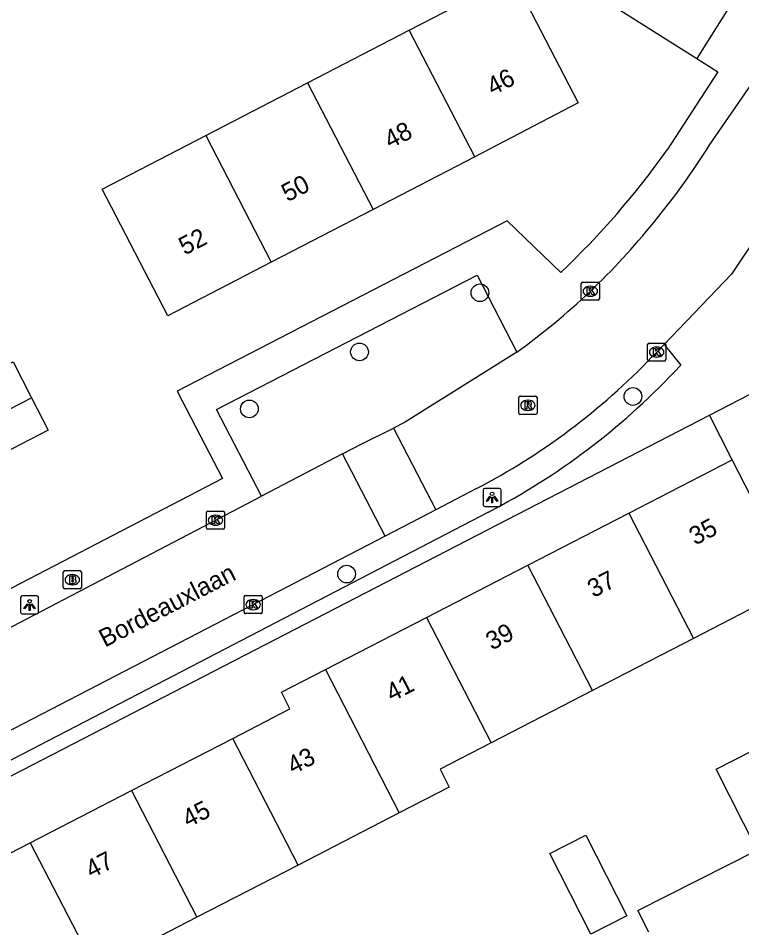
# Model space of a CAD drawing. Extents: x 158461 to 159795, y 387220 to 388672.
# Drawn here: x 159193.2 to 159233.2, y 387844.3 to 387894.6 of the extents above; entities that cross this region are included whole.
import ezdxf

# ---------------------------------------------------------------- set-up
doc = ezdxf.new("R2010")
doc.units = 0
for name, color, linetype in [('IMGEO_Boom', 7, 'Continuous'), ('IMGEO_Brandkraan', 7, 'Continuous'), ('IMGEO_Kolk', 7, 'Continuous'), ('IMGEO_Lichtpunt', 7, 'Continuous'), ('IMGEO_Openbare_ruimte_label', 7, 'Continuous'), ('IMGEO_Pand', 7, 'Continuous'), ('IMGEO_Pand_nummerreeks', 7, 'Continuous'), ('IMGEO_Rijbaan_lokaal_open', 7, 'Continuous'), ('IMGEO_Rioolput', 7, 'Continuous'), ('IMGEO_Voetpad_open', 7, 'Continuous')]:
    doc.layers.add(name, color=color, linetype=linetype)

msp = doc.modelspace()

# ---------------------------------------------------------------- linework, layer by layer
at = {"layer": 'IMGEO_Boom'}
for centre in [(159218.736, 387879.391), (159212.077, 387876.121), (159227.191, 387873.661), (159205.991, 387872.975), (159211.368, 387863.856)]:
    msp.add_circle(centre, 0.489, dxfattribs=at)
at = {"layer": 'IMGEO_Brandkraan'}
for p, q in [((159195.707, 387863.115), (159195.707, 387863.967)), ((159195.782, 387864.041), (159196.634, 387864.041)), ((159196.195, 387863.821), (159196.22, 387863.821)), ((159196.708, 387863.967), (159196.708, 387863.115)), ((159196.218, 387863.261), (159196.193, 387863.261)), ((159196.634, 387863.041), (159195.782, 387863.041))]:
    msp.add_line(p, q, dxfattribs=at)
for points in [[(159195.707, 387863.115), (159195.707, 387863.967)], [(159195.782, 387864.041), (159196.634, 387864.041)], [(159196.055, 387863.741), (159196.055, 387863.341), (159196.268, 387863.341)], [(159196.286, 387863.741), (159196.055, 387863.741)], [(159196.234, 387863.66), (159196.18, 387863.66), (159196.18, 387863.584)], [(159196.18, 387863.584), (159196.233, 387863.584)], [(159196.708, 387863.967), (159196.708, 387863.115)], [(159196.242, 387863.508), (159196.18, 387863.508), (159196.18, 387863.427)], [(159196.18, 387863.427), (159196.242, 387863.427)], [(159196.634, 387863.041), (159195.782, 387863.041)]]:
    msp.add_lwpolyline(points, dxfattribs=at)
for centre, radius, start, end in [((159195.784, 387863.965), 0.0765, 91.552, 178.448), ((159195.784, 387863.965), 0.0765, 91.552, 178.448), ((159196.235, 387863.622), 0.0379, 267.8285, 90.9355), ((159196.29, 387863.596), 0.145, 59.4692, 91.5367), ((159196.315, 387863.643), 0.0922, 285.5137, 58.1501), ((159196.632, 387863.965), 0.0765, 1.552, 88.448), ((159196.632, 387863.965), 0.0765, 1.552, 88.448), ((159195.784, 387863.117), 0.0765, 181.552, 268.448), ((159195.784, 387863.117), 0.0765, 181.552, 268.448), ((159196.243, 387863.467), 0.0404, 269.8759, 90.5077), ((159196.274, 387863.592), 0.251, 268.6676, 293.5347), ((159196.32, 387863.451), 0.105, 301.3115, 78.989), ((159196.632, 387863.117), 0.0765, 271.552, 358.448), ((159196.632, 387863.117), 0.0765, 271.552, 358.448)]:
    msp.add_arc(centre, radius, start, end, dxfattribs=at)
for centre, major_axis, ratio, start_param, end_param in [((159196.194, 387863.541), (-0.387, 0.002), 0.722429, 4.712389, 7.853982), ((159196.219, 387863.541), (-0.39, 0.002), 0.717154, 1.570796, 4.712389)]:
    msp.add_ellipse(centre, major_axis=major_axis, ratio=ratio, start_param=start_param, end_param=end_param, dxfattribs=at)
at = {"layer": 'IMGEO_Kolk'}
for p, q in [((159224.333, 387879.048), (159224.333, 387879.9)), ((159224.408, 387879.974), (159225.26, 387879.974)), ((159224.821, 387879.754), (159224.846, 387879.754)), ((159225.334, 387879.9), (159225.334, 387879.048)), ((159224.844, 387879.194), (159224.819, 387879.194)), ((159225.26, 387878.974), (159224.408, 387878.974)), ((159227.998, 387875.687), (159227.998, 387876.539)), ((159228.073, 387876.613), (159228.925, 387876.613)), ((159228.486, 387876.393), (159228.511, 387876.393)), ((159228.999, 387876.539), (159228.999, 387875.687)), ((159228.509, 387875.833), (159228.484, 387875.833)), ((159228.925, 387875.613), (159228.073, 387875.613)), ((159203.621, 387866.4), (159203.621, 387867.252)), ((159203.696, 387867.326), (159204.548, 387867.326)), ((159204.109, 387867.106), (159204.134, 387867.106)), ((159204.622, 387867.252), (159204.622, 387866.4)), ((159204.548, 387866.326), (159203.696, 387866.326)), ((159204.132, 387866.546), (159204.107, 387866.546)), ((159205.696, 387861.74), (159205.696, 387862.592)), ((159205.771, 387862.666), (159206.623, 387862.666)), ((159206.697, 387862.592), (159206.697, 387861.74)), ((159206.184, 387862.446), (159206.209, 387862.446)), ((159206.623, 387861.666), (159205.771, 387861.666)), ((159206.207, 387861.886), (159206.182, 387861.886))]:
    msp.add_line(p, q, dxfattribs=at)
for points in [[(159224.333, 387879.048), (159224.333, 387879.9)], [(159224.408, 387879.974), (159225.26, 387879.974)], [(159224.654, 387879.674), (159224.777, 387879.674), (159224.777, 387879.523), (159224.907, 387879.674), (159225.071, 387879.674), (159224.925, 387879.523), (159225.078, 387879.274), (159224.926, 387879.274), (159224.841, 387879.438), (159224.777, 387879.371), (159224.777, 387879.274), (159224.654, 387879.274), (159224.654, 387879.674)], [(159225.334, 387879.9), (159225.334, 387879.048)], [(159225.26, 387878.974), (159224.408, 387878.974)], [(159227.998, 387875.687), (159227.998, 387876.539)], [(159228.073, 387876.613), (159228.925, 387876.613)], [(159228.319, 387876.313), (159228.442, 387876.313), (159228.442, 387876.162), (159228.572, 387876.313), (159228.736, 387876.313), (159228.59, 387876.162), (159228.743, 387875.913), (159228.591, 387875.913), (159228.506, 387876.077), (159228.442, 387876.01), (159228.442, 387875.913), (159228.319, 387875.913), (159228.319, 387876.313)], [(159228.999, 387876.539), (159228.999, 387875.687)], [(159228.925, 387875.613), (159228.073, 387875.613)], [(159203.621, 387866.4), (159203.621, 387867.252)], [(159203.696, 387867.326), (159204.548, 387867.326)], [(159204.622, 387867.252), (159204.622, 387866.4)], [(159203.942, 387867.026), (159204.065, 387867.026), (159204.065, 387866.875), (159204.195, 387867.026), (159204.359, 387867.026), (159204.213, 387866.875), (159204.366, 387866.626), (159204.214, 387866.626), (159204.129, 387866.79), (159204.065, 387866.723), (159204.065, 387866.626), (159203.942, 387866.626), (159203.942, 387867.026)], [(159204.548, 387866.326), (159203.696, 387866.326)], [(159205.696, 387861.74), (159205.696, 387862.592)], [(159205.771, 387862.666), (159206.623, 387862.666)], [(159206.697, 387862.592), (159206.697, 387861.74)], [(159206.017, 387862.366), (159206.14, 387862.366), (159206.14, 387862.215), (159206.27, 387862.366), (159206.434, 387862.366), (159206.288, 387862.215), (159206.441, 387861.966), (159206.289, 387861.966), (159206.204, 387862.13), (159206.14, 387862.063), (159206.14, 387861.966), (159206.017, 387861.966), (159206.017, 387862.366)], [(159206.623, 387861.666), (159205.771, 387861.666)]]:
    msp.add_lwpolyline(points, dxfattribs=at)
for centre, start, end in [((159224.41, 387879.898), 91.552, 178.448), ((159224.41, 387879.898), 91.552, 178.448), ((159225.258, 387879.898), 1.552, 88.448), ((159225.258, 387879.898), 1.552, 88.448), ((159224.41, 387879.05), 181.552, 268.448), ((159224.41, 387879.05), 181.552, 268.448), ((159225.258, 387879.05), 271.552, 358.448), ((159225.258, 387879.05), 271.552, 358.448), ((159228.075, 387876.537), 91.552, 178.448), ((159228.075, 387876.537), 91.552, 178.448), ((159228.923, 387876.537), 1.552, 88.448), ((159228.923, 387876.537), 1.552, 88.448), ((159228.075, 387875.689), 181.552, 268.448), ((159228.075, 387875.689), 181.552, 268.448), ((159228.923, 387875.689), 271.552, 358.448), ((159228.923, 387875.689), 271.552, 358.448), ((159203.698, 387867.25), 91.552, 178.448), ((159203.698, 387867.25), 91.552, 178.448), ((159204.546, 387867.25), 1.552, 88.448), ((159204.546, 387867.25), 1.552, 88.448), ((159203.698, 387866.402), 181.552, 268.448), ((159203.698, 387866.402), 181.552, 268.448), ((159204.546, 387866.402), 271.552, 358.448), ((159204.546, 387866.402), 271.552, 358.448), ((159205.773, 387862.59), 91.552, 178.448), ((159205.773, 387862.59), 91.552, 178.448), ((159206.621, 387862.59), 1.552, 88.448), ((159206.621, 387862.59), 1.552, 88.448), ((159205.773, 387861.742), 181.552, 268.448), ((159205.773, 387861.742), 181.552, 268.448), ((159206.621, 387861.742), 271.552, 358.448), ((159206.621, 387861.742), 271.552, 358.448)]:
    msp.add_arc(centre, 0.0765, start, end, dxfattribs=at)
for centre, major_axis, ratio, start_param, end_param in [((159224.82, 387879.474), (-0.387, 0.002), 0.722429, 4.712389, 7.853982), ((159224.845, 387879.474), (-0.39, 0.002), 0.717154, 1.570796, 4.712389), ((159228.485, 387876.113), (-0.387, 0.002), 0.722429, 4.712389, 7.853982), ((159228.51, 387876.113), (-0.39, 0.002), 0.717154, 1.570796, 4.712389), ((159204.108, 387866.826), (-0.387, 0.002), 0.722429, 4.712389, 7.853982), ((159204.133, 387866.826), (-0.39, 0.002), 0.717154, 1.570796, 4.712389), ((159206.183, 387862.166), (-0.387, 0.002), 0.722429, 4.712389, 7.853982), ((159206.208, 387862.166), (-0.39, 0.002), 0.717154, 1.570796, 4.712389)]:
    msp.add_ellipse(centre, major_axis=major_axis, ratio=ratio, start_param=start_param, end_param=end_param, dxfattribs=at)
at = {"layer": 'IMGEO_Lichtpunt'}
for p, q in [((159219.808, 387868.582), (159219, 387868.582)), ((159219.808, 387868.582), (159219, 387868.582)), ((159218.906, 387868.487), (159218.906, 387867.68)), ((159218.906, 387868.487), (159218.906, 387867.68)), ((159219.902, 387867.68), (159219.902, 387868.487)), ((159219.902, 387867.68), (159219.902, 387868.487)), ((159219, 387867.586), (159219.808, 387867.586)), ((159219, 387867.586), (159219.808, 387867.586)), ((159193.349, 387862.552), (159193.349, 387861.745)), ((159193.349, 387862.552), (159193.349, 387861.745)), ((159194.251, 387862.647), (159193.443, 387862.647)), ((159194.251, 387862.647), (159193.443, 387862.647)), ((159194.345, 387861.745), (159194.345, 387862.552)), ((159194.345, 387861.745), (159194.345, 387862.552)), ((159193.443, 387861.651), (159194.251, 387861.651)), ((159193.443, 387861.651), (159194.251, 387861.651))]:
    msp.add_line(p, q, dxfattribs=at)
for points in [[(159219.28, 387868.151), (159219.319, 387868.123), (159219.131, 387867.861), (159219.093, 387867.888), (159219.28, 387868.151)], [(159219.382, 387868.103), (159219.429, 387868.103), (159219.429, 387867.781), (159219.382, 387867.781), (159219.382, 387868.103)], [(159219.492, 387868.123), (159219.53, 387868.15), (159219.717, 387867.888), (159219.678, 387867.86), (159219.492, 387868.123)], [(159193.723, 387862.216), (159193.762, 387862.188), (159193.574, 387861.926), (159193.536, 387861.953), (159193.723, 387862.216)], [(159193.825, 387862.168), (159193.872, 387862.168), (159193.872, 387861.846), (159193.825, 387861.846), (159193.825, 387862.168)], [(159193.935, 387862.188), (159193.973, 387862.215), (159194.16, 387861.953), (159194.121, 387861.925), (159193.935, 387862.188)]]:
    msp.add_lwpolyline(points, dxfattribs=at)
for centre in [(159219.405, 387868.285), (159193.848, 387862.35)]:
    msp.add_circle(centre, 0.0994, dxfattribs=at)
for centre, start, end in [((159219, 387868.487), 90, 180), ((159219, 387868.487), 90, 180), ((159219.808, 387868.487), 0, 90), ((159219.808, 387868.487), 0, 90), ((159219, 387867.68), 180, 270), ((159219, 387867.68), 180, 270), ((159219.808, 387867.68), 270, 0), ((159219.808, 387867.68), 270, 360), ((159193.443, 387862.552), 90, 180), ((159193.443, 387862.552), 90, 180), ((159194.251, 387862.552), 0, 90), ((159194.251, 387862.552), 0, 90), ((159193.443, 387861.745), 180, 270), ((159193.443, 387861.745), 180, 270), ((159194.251, 387861.745), 270, 0), ((159194.251, 387861.745), 270, 360)]:
    msp.add_arc(centre, 0.0946, start, end, dxfattribs=at)
at = {"layer": 'IMGEO_Pand'}
for points in [[(159214.823, 387893.894), (159220.55, 387896.86), (159224.17, 387889.871), (159218.444, 387886.905)], [(159209.204, 387890.983), (159214.823, 387893.894)], [(159218.444, 387886.905), (159214.823, 387893.894)], [(159203.585, 387888.073), (159209.204, 387890.983)], [(159209.204, 387890.983), (159212.824, 387883.994)], [(159207.205, 387881.084), (159201.478, 387878.117), (159197.857, 387885.106), (159203.585, 387888.073)], [(159203.585, 387888.073), (159207.205, 387881.084)], [(159218.444, 387886.905), (159212.824, 387883.994)], [(159212.824, 387883.994), (159207.205, 387881.084)], [(159186.58, 387876.865), (159188.427, 387873.266), (159192.933, 387875.579), (159193.956, 387873.586)], [(159193.956, 387873.586), (159194.876, 387871.794), (159190.37, 387869.481), (159192.376, 387865.572), (159185.288, 387861.933), (159182.362, 387867.633)], [(159182.362, 387867.633), (159193.956, 387873.586)], [(159226.965, 387867.224), (159232.663, 387870.162)], [(159236.235, 387863.236), (159232.663, 387870.162)], [(159221.374, 387864.34), (159226.965, 387867.224)], [(159226.965, 387867.224), (159230.537, 387860.297)], [(159215.783, 387861.457), (159221.374, 387864.34)], [(159224.946, 387857.414), (159221.374, 387864.34)], [(159236.235, 387863.236), (159230.537, 387860.297)], [(159210.191, 387858.573), (159215.783, 387861.457)], [(159215.783, 387861.457), (159219.356, 387854.531)], [(159230.537, 387860.297), (159224.946, 387857.414)], [(159205.07, 387854.78), (159208.236, 387856.413), (159207.767, 387857.323), (159210.191, 387858.573)], [(159210.191, 387858.573), (159214.272, 387850.663)], [(159224.946, 387857.414), (159219.356, 387854.531)], [(159199.479, 387851.897), (159205.07, 387854.78)], [(159208.68, 387847.78), (159205.07, 387854.78)], [(159219.356, 387854.531), (159216.531, 387853.074), (159217.038, 387852.09), (159214.272, 387850.663)], [(159234.049, 387848.612), (159231.786, 387853.079), (159233.747, 387854.072)], [(159193.887, 387849.013), (159199.479, 387851.897)], [(159199.479, 387851.897), (159203.09, 387844.897)], [(159214.272, 387850.663), (159208.68, 387847.78)], [(159197.498, 387842.013), (159191.802, 387839.076), (159188.192, 387846.076), (159193.887, 387849.013)], [(159193.887, 387849.013), (159197.498, 387842.013)], [(159222.602, 387848.427), (159224.592, 387849.435), (159226.855, 387844.969), (159224.864, 387843.961), (159222.602, 387848.427)], [(159208.68, 387847.78), (159203.09, 387844.897)], [(159203.09, 387844.897), (159197.498, 387842.013)]]:
    msp.add_lwpolyline(points, dxfattribs=at)
at = {"layer": 'IMGEO_Rijbaan_lokaal_open'}
for points in [[(159231.4, 387887.515), (159243.663, 387905.309)], [(159247.867, 387903.194), (159232.628, 387880.416), (159228.909, 387876.539)], [(159228.909, 387876.539), (159228.242, 387875.843)], [(159220.781, 387876.11), (159214.556, 387872.219), (159213.952, 387871.917)], [(159231.41, 387872.62), (159237.516, 387875.773)], [(159232.663, 387870.162), (159231.41, 387872.62)], [(159211.142, 387870.49), (159212.205, 387871.045), (159213.952, 387871.917)], [(159213.952, 387871.917), (159216.288, 387867.408)], [(159211.142, 387870.49), (159206.656, 387868.149)], [(159213.492, 387865.955), (159211.142, 387870.49)], [(159187.648, 387858.23), (159206.656, 387868.149)], [(159218.535, 387868.575), (159216.288, 387867.408)], [(159216.288, 387867.408), (159213.492, 387865.955)], [(159213.492, 387865.955), (159201.132, 387859.533), (159189.925, 387853.735)], [(159228.068, 387844.083), (159227.45, 387845.27), (159234.049, 387848.612)]]:
    msp.add_lwpolyline(points, dxfattribs=at)
for centre, radius, start, end in [((159199.21, 387907.534), 37.907, 320.2157, 328.1229), ((159197.588, 387908.141), 39.546, 305.9073, 321.043), ((159201.366, 387901.621), 37.24, 297.4534, 316.1938)]:
    msp.add_arc(centre, radius, start, end, dxfattribs=at)
at = {"layer": 'IMGEO_Rioolput'}
for p, q in [((159220.961, 387873.674), (159221.813, 387873.674)), ((159220.886, 387872.748), (159220.886, 387873.6)), ((159221.374, 387873.454), (159221.399, 387873.454)), ((159221.887, 387873.6), (159221.887, 387872.748)), ((159221.813, 387872.674), (159220.961, 387872.674)), ((159221.397, 387872.894), (159221.372, 387872.894))]:
    msp.add_line(p, q, dxfattribs=at)
for points in [[(159220.961, 387873.674), (159221.813, 387873.674)], [(159220.886, 387872.748), (159220.886, 387873.6)], [(159221.475, 387873.372), (159221.223, 387873.374), (159221.223, 387872.974)], [(159221.223, 387872.974), (159221.347, 387872.974), (159221.347, 387873.136), (159221.358, 387873.136)], [(159221.401, 387873.293), (159221.347, 387873.293), (159221.347, 387873.212)], [(159221.347, 387873.212), (159221.399, 387873.212)], [(159221.405, 387873.107), (159221.476, 387872.974), (159221.616, 387872.974), (159221.551, 387873.1)], [(159221.887, 387873.6), (159221.887, 387872.748)], [(159221.813, 387872.674), (159220.961, 387872.674)]]:
    msp.add_lwpolyline(points, dxfattribs=at)
for centre, radius, start, end in [((159220.963, 387873.598), 0.0765, 91.552, 178.448), ((159220.963, 387873.598), 0.0765, 91.552, 178.448), ((159221.811, 387873.598), 0.0765, 1.552, 88.448), ((159221.811, 387873.598), 0.0765, 1.552, 88.448), ((159221.357, 387873.083), 0.0533, 26.0293, 88.6989), ((159221.383, 387873.401), 0.19, 274.7715, 282.9687), ((159221.407, 387873.197), 0.0964, 77.0061, 93.1865), ((159221.421, 387873.254), 0.0378, 276.6634, 79.6772), ((159221.474, 387873.262), 0.109, 350.3612, 89.416), ((159221.472, 387873.262), 0.112, 277.5842, 350.9817), ((159221.456, 387873.047), 0.108, 29.5134, 73.7905), ((159220.963, 387872.75), 0.0765, 181.552, 268.448), ((159220.963, 387872.75), 0.0765, 181.552, 268.448), ((159221.811, 387872.75), 0.0765, 271.552, 358.448), ((159221.811, 387872.75), 0.0765, 271.552, 358.448)]:
    msp.add_arc(centre, radius, start, end, dxfattribs=at)
for centre, major_axis, ratio, start_param, end_param in [((159221.373, 387873.174), (-0.387, 0.002), 0.722429, 4.712389, 7.853982), ((159221.398, 387873.174), (-0.39, 0.002), 0.717154, 1.570796, 4.712389)]:
    msp.add_ellipse(centre, major_axis=major_axis, ratio=ratio, start_param=start_param, end_param=end_param, dxfattribs=at)
at = {"layer": 'IMGEO_Voetpad_open'}
for points in [[(159213.676, 387908.656), (159217.099, 387903.17), (159219.405, 387899.475), (159230.715, 387892.321)], [(159232.569, 387895.252), (159230.715, 387892.321)], [(159230.715, 387892.321), (159231.874, 387891.588), (159229.083, 387887.28)], [(159223.21, 387880.515), (159220.241, 387883.354), (159202.007, 387873.947), (159204.498, 387869.135), (159186.804, 387859.951)], [(159206.656, 387868.149), (159204.175, 387872.94), (159218.575, 387880.369), (159220.781, 387876.11)], [(159228.909, 387876.539), (159229.839, 387875.399), (159229.46, 387875.003)], [(159187.86, 387850.144), (159231.41, 387872.62)], [(159219.209, 387867.279), (159201.805, 387858.236), (159187.502, 387850.836)]]:
    msp.add_lwpolyline(points, dxfattribs=at)
for centre, radius, start, end in [((159191.193, 387914.243), 46.504, 313.51, 324.5646), ((159201.371, 387901.617), 38.695, 297.4508, 316.5444)]:
    msp.add_arc(centre, radius, start, end, dxfattribs=at)

# ---------------------------------------------------------------- texts
at = {"layer": 'IMGEO_Openbare_ruimte_label'}
msp.add_text('Bordeauxlaan', height=1, rotation=27.4622, dxfattribs=at).set_placement((159198.01, 387859.784))
at = {"layer": 'IMGEO_Pand_nummerreeks'}
for s, rotation, p in [('46', 27.3833, (159219.441, 387890.26)), ('48', 27.3833, (159213.771, 387887.322)), ('50', 27.3833, (159208.098, 387884.384)), ('52', 27.3833, (159202.42, 387881.442)), ('35', 27.2804, (159230.622, 387865.419)), ('37', 27.2804, (159225.004, 387862.522)), ('39', 27.2804, (159219.386, 387859.624)), ('41', 27.2804, (159213.869, 387856.779)), ('43', 27.2809, (159208.407, 387852.763)), ('45', 27.2809, (159202.613, 387849.826)), ('47', 27.2809, (159197.26, 387847.019))]:
    msp.add_text(s, height=1, rotation=rotation, dxfattribs=at).set_placement(p)

doc.saveas('drawing.dxf')
